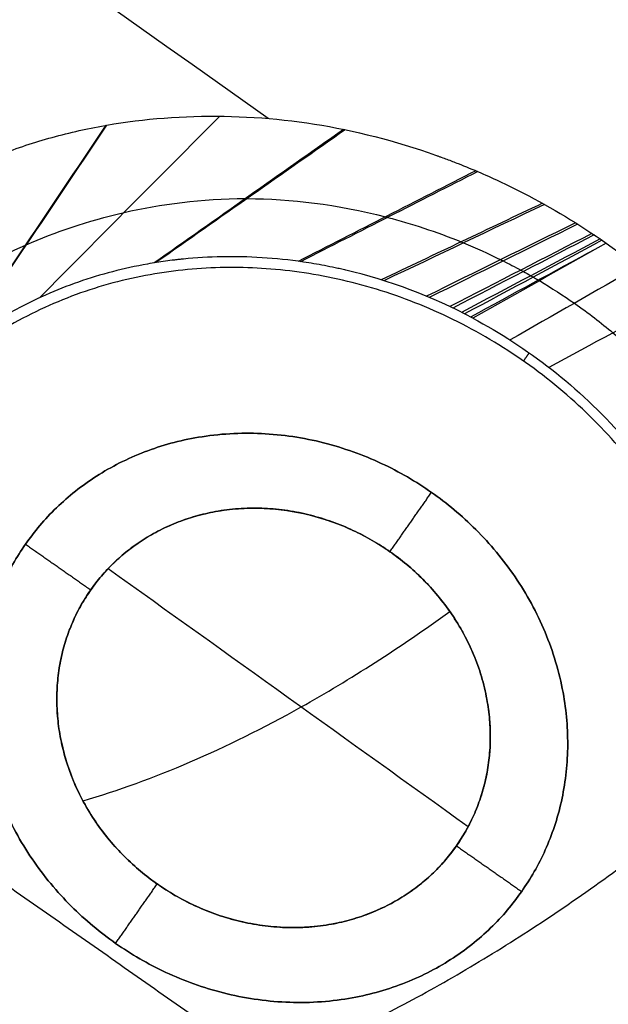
# Model space of a CAD drawing. Header units: millimetres. Extents: x -1267 to 1231, y -1283 to 1250.
# Tile 558 of 656: x -393.78 to -390.78, y -217.71 to -212.67. Entities that reach past the tile are written whole.
import ezdxf

# ---------------------------------------------------------------- set-up
doc = ezdxf.new("R2010")
doc.units = ezdxf.units.MM
doc.layers.add('Default', color=7, linetype='Continuous', true_color=0x000000)

msp = doc.modelspace()

# ---------------------------------------------------------------- linework, layer by layer
at = {"layer": 'Default'}
for points, knots in [([(-401.1255, 407.7332, -638.8215), (-384.7054, 396.2357, -638.8215), (-368.7639, 384.2229, -638.1426), (-337.8463, 359.1556, -635.4387), (-322.8701, 346.1011, -633.4135), (-308.1619, 332.2967, -630.6912), (-307.9397, 332.0879, -630.6499), (-307.4917, 331.6664, -630.5662), (-306.8201, 331.0339, -630.4403), (-305.2562, 329.556, -630.1433), (-302.1408, 326.5916, -629.5367), (-299.4921, 324.036, -628.995), (-294.2234, 318.9054, -627.8827), (-290.7494, 315.4588, -627.1029), (-280.4435, 305.0394, -624.6493), (-273.7276, 297.987, -622.8617), (-254.0515, 276.5013, -617.0554), (-241.5623, 261.7398, -612.5922), (-229.6333, 246.387, -607.5421), (-229.5441, 246.2721, -607.5043), (-229.3625, 246.0382, -607.4273), (-229.0904, 245.6872, -607.3116), (-228.4562, 244.8676, -607.0411), (-227.1914, 243.2266, -606.4973), (-224.6761, 239.9364, -605.3993), (-222.5447, 237.1022, -604.4403), (-218.3148, 231.415, -602.4987), (-215.5388, 227.5983, -601.1729), (-207.3436, 216.0708, -597.104), (-202.0573, 208.2826, -594.2691), (-196.912, 200.3244, -591.2969), (-196.8684, 200.2569, -591.2717), (-196.7849, 200.1278, -591.2234), (-196.6598, 199.9341, -591.151), (-196.3682, 199.4819, -590.982), (-195.7863, 198.5775, -590.6434), (-194.6273, 196.7675, -589.9641), (-192.3292, 193.1433, -588.5975), (-190.3934, 190.0297, -587.4125), (-186.5676, 183.7923, -585.0246), (-184.0778, 179.6209, -583.409), (-176.7922, 167.0647, -578.4943), (-172.1802, 158.6383, -575.1273), (-167.783, 150.0843, -571.653), (-167.7463, 150.0128, -571.624), (-167.6755, 149.8751, -571.568), (-167.5694, 149.6684, -571.4841), (-167.3221, 149.1858, -571.2879), (-166.8285, 148.2197, -570.895), (-165.8453, 146.2834, -570.1062), (-163.8946, 142.3944, -568.5177), (-162.2499, 139.0328, -567.1375), (-158.9973, 132.2717, -564.3531), (-156.348, 126.5742, -561.9926), (-153.5194, 120.2179, -559.3448), (-152.755, 118.477, -558.6185), (-152.2469, 117.3148, -558.1334), (-151.9976, 116.7418, -557.8942), (-150.7523, 113.8671, -556.6932), (-149.7753, 111.5702, -555.7319), (-146.9027, 104.6881, -552.8467), (-144.1465, 97.8232, -549.9589), (-141.1353, 89.8431, -546.5885), (-139.8887, 86.4291, -545.1441), (-139.3754, 85.0075, -544.5423), (-139.2715, 84.7188, -544.4201), (-139.0753, 84.1725, -544.1887), (-138.7818, 83.3527, -543.8416), (-138.4903, 82.5319, -543.4939), (-136.7493, 77.6027, -541.4053), (-135.2596, 73.1912, -539.533), (-130.9658, 59.8647, -533.8746), (-128.3369, 50.8572, -530.047), (-125.9082, 41.5785, -526.1221), (-125.8724, 41.4415, -526.0641), (-125.7994, 41.1618, -525.9458), (-125.6902, 40.7422, -525.7684), (-125.4367, 39.7635, -525.3546), (-124.9352, 37.8067, -524.5275), (-123.9543, 33.8958, -522.8761), (-123.1514, 30.5483, -521.4652), (-121.5962, 23.8594, -518.6503), (-119.6574, 14.9574, -514.9149), (-117.7798, 4.9793, -510.7588), (-116.7484, -1.1044, -508.2389), (-116.4766, -2.7624, -507.5534), (-116.3423, -3.5913, -507.2109), (-116.2982, -3.8653, -507.0976), (-116.2085, -4.4253, -506.8664), (-115.807, -6.9462, -505.8257), (-115.4256, -9.4754, -504.7845), (-114.4561, -16.2404, -502.0077), (-113.8731, -20.7774, -500.1563), (-113.0943, -27.624, -497.3829), (-112.8506, -29.913, -496.4591), (-112.509, -33.357, -495.0748), (-112.3988, -34.5111, -494.6119), (-112.1884, -36.7992, -493.696), (-112.0874, -37.942, -493.2395), (-111.2163, -48.2156, -489.1449), (-110.7112, -57.265, -485.6019), (-110.4718, -66.2997, -482.1373), (-110.4701, -66.3644, -482.1125), (-110.4666, -66.4992, -482.0608), (-110.4614, -66.7014, -481.9834), (-110.4495, -67.1731, -481.8026), (-110.4271, -68.1165, -481.4416), (-110.3874, -70.0033, -480.7208), (-110.3286, -73.7769, -479.2847), (-110.3134, -77.0113, -478.0637), (-110.3302, -83.4802, -475.6354), (-110.4041, -87.7927, -474.0349), (-110.814, -100.7298, -469.2944), (-111.338, -109.354, -466.2153), (-112.1184, -118.0445, -463.2103), (-112.1239, -118.1062, -463.1889), (-112.1356, -118.2353, -463.1443), (-112.1531, -118.429, -463.0774), (-112.1942, -118.8808, -462.9214), (-112.2777, -119.7842, -462.6099), (-112.4493, -121.5901, -461.9892), (-112.8109, -125.1982, -460.7564), (-113.1525, -128.2844, -459.7148), (-113.8779, -134.4483, -457.6524), (-114.4176, -138.5461, -456.3051), (-116.2049, -150.8043, -452.35), (-117.6206, -158.9296, -449.8298), (-119.2837, -167.1312, -447.3961), (-119.3087, -167.254, -447.3596), (-119.3594, -167.5029, -447.2859), (-119.4356, -167.8763, -447.1753), (-119.6145, -168.7473, -446.9179), (-119.9767, -170.4886, -446.4056), (-120.7188, -173.968, -445.3906), (-121.3851, -176.9449, -444.5375), (-122.7578, -182.8913, -442.854), (-123.7265, -186.8457, -441.762), (-126.7922, -198.6779, -438.5801), (-129.0488, -206.5247, -436.584), (-136.4493, -229.9298, -430.9946), (-142.224, -245.3531, -427.7999), (-149.2259, -261.51, -425.0382), (-149.6432, -262.4646, -424.8772), (-150.4811, -264.3651, -424.5612), (-151.7467, -267.2113, -424.0944), (-154.7608, -273.8205, -423.0571), (-157.4485, -279.4298, -422.2571), (-162.9612, -290.5722, -420.777), (-166.8195, -297.8989, -419.9501), (-178.9323, -319.5571, -417.9583), (-187.7248, -333.5672, -417.2821), (-197.2019, -347.1018, -417.2821)], [-580.887092, -580.887092, -580.887092, -580.887092, -544.581648, -544.581648, -508.276205, -508.276205, -507.708933, -507.708933, -507.14166, -506.007115, -503.738025, -499.199844, -499.199844, -490.123484, -490.123484, -471.970762, -471.970762, -435.665319, -435.665319, -435.381682, -435.381682, -435.098046, -434.530774, -433.396229, -431.127138, -426.588958, -426.588958, -417.512597, -417.512597, -399.359876, -399.359876, -399.218057, -399.218057, -399.076239, -398.792603, -398.22533, -397.090785, -394.821695, -390.283515, -390.283515, -381.207154, -381.207154, -363.054432, -363.054432, -362.912614, -362.912614, -362.770796, -362.48716, -361.919887, -360.785342, -358.516252, -353.978071, -353.978071, -344.901711, -342.63262, -341.498075, -341.498075, -340.36353, -340.36353, -335.82535, -335.82535, -326.748989, -322.210809, -319.941718, -319.941718, -319.374446, -319.374446, -318.807173, -317.672628, -317.672628, -308.596267, -308.596267, -290.443546, -290.443546, -290.15991, -290.15991, -289.876273, -289.309001, -288.174456, -285.905365, -281.367185, -281.367185, -272.290824, -263.214463, -260.945373, -259.810828, -259.810828, -259.243556, -259.243556, -258.676283, -254.138103, -254.138103, -245.061742, -245.061742, -240.523561, -240.523561, -238.254471, -238.254471, -235.985381, -235.985381, -217.832659, -217.832659, -217.690841, -217.690841, -217.549023, -217.265387, -216.698114, -215.563569, -213.294479, -208.756299, -208.756299, -199.679938, -199.679938, -181.527216, -181.527216, -181.385398, -181.385398, -181.24358, -180.959944, -180.392671, -179.258126, -176.989036, -172.450855, -172.450855, -163.374495, -163.374495, -145.221773, -145.221773, -144.938137, -144.938137, -144.6545, -144.087228, -142.952683, -140.683593, -136.145412, -136.145412, -127.069051, -127.069051, -108.91633, -108.91633, -72.610886, -72.610886, -70.341796, -70.341796, -68.072706, -63.534526, -54.458165, -54.458165, -36.305443, -36.305443, 0, 0, 0, 0]), ([(-401.8896, 406.6419, -638.2676), (-368.1158, 382.9933, -638.2676), (-336.5022, 357.2552, -635.3739), (-307.1297, 329.4705, -629.7915), (-307.0698, 329.4138, -629.78), (-306.9526, 329.3028, -629.7577), (-306.7768, 329.1364, -629.7242), (-306.3669, 328.748, -629.6458), (-305.5481, 327.9706, -629.4881), (-303.9146, 326.4142, -629.1692), (-300.6634, 323.2938, -628.5179), (-294.2248, 317.0235, -627.1613), (-288.8156, 311.5986, -625.9071), (-278.1441, 300.682, -623.2804), (-271.2254, 293.3153, -621.3718), (-251.0601, 270.9504, -615.2014), (-238.4045, 255.688, -610.4956), (-226.4985, 240.0175, -605.2506), (-226.4492, 239.9526, -605.2288), (-226.3536, 239.8267, -605.1867), (-226.2103, 239.6379, -605.1234), (-225.8761, 239.1971, -604.9756), (-225.2091, 238.3153, -604.6794), (-223.8799, 236.5504, -604.0843), (-221.241, 233.0153, -602.8838), (-219.0125, 229.9762, -601.8374), (-214.6002, 223.886, -599.7217), (-211.7181, 219.8098, -598.2811), (-203.2504, 207.5335, -593.8734), (-197.8432, 199.2853, -590.8208), (-182.3353, 174.3487, -581.3595), (-172.945, 157.466, -574.6429), (-164.447, 140.198, -567.5822), (-164.3792, 140.0601, -567.5258), (-164.2457, 139.7883, -567.4146), (-164.0457, 139.3806, -567.2478), (-163.5802, 138.4289, -566.8582), (-162.6545, 136.5247, -566.0777), (-160.8242, 132.7125, -564.5114), (-159.2914, 129.4384, -563.1603), (-156.2741, 122.8817, -560.4474), (-154.3267, 118.4993, -558.6246), (-148.6782, 105.3182, -553.1205), (-145.1705, 96.4859, -549.4036), (-135.4238, 69.8565, -538.1605), (-129.9621, 51.9273, -530.5435), (-125.5, 33.6787, -522.8628), (-125.4666, 33.542, -522.8053), (-125.3988, 33.2638, -522.6882), (-125.2973, 32.8464, -522.5126), (-125.0619, 31.8729, -522.103), (-124.5966, 29.9261, -521.2843), (-123.6875, 26.0343, -519.6492), (-122.9456, 22.7014, -518.2518), (-121.5111, 16.0395, -515.4633), (-120.6207, 11.6033, -513.6126), (-118.1462, -1.6908, -508.0908), (-116.759, -10.5341, -504.4503), (-113.3742, -37.0128, -493.6911), (-112.154, -54.5968, -486.736), (-111.9365, -72.2718, -480.0361), (-111.9349, -72.4025, -479.9866), (-111.9319, -72.6702, -479.8852), (-111.9275, -73.0716, -479.7332), (-111.9184, -74.008, -479.3789), (-111.9052, -75.8794, -478.6724), (-111.8986, -79.6167, -477.2673), (-111.9268, -82.811, -476.0766), (-112.0278, -89.1875, -473.7138), (-112.1548, -93.4223, -472.1636), (-112.7131, -106.0799, -467.5913), (-113.3214, -114.4557, -464.6479), (-115.8395, -139.406, -456.1578), (-118.4419, -155.8038, -450.9523), (-121.9552, -172.1203, -446.2193), (-121.9815, -172.2419, -446.1841), (-122.0351, -172.49, -446.1122), (-122.1157, -172.862, -446.0045), (-122.3048, -173.7297, -445.7539), (-122.6873, -175.4636, -445.2553), (-123.469, -178.9256, -444.2687), (-124.1678, -181.8831, -443.441), (-125.6037, -187.7846, -441.8101), (-126.6118, -191.7014, -440.7554), (-129.7872, -203.3999, -437.6904), (-132.1056, -211.13, -435.7797), (-139.6527, -234.1218, -430.4576), (-145.4729, -249.1856, -427.4572), (-152.107, -264.1194, -425.0102), (-152.1566, -264.2311, -424.9919), (-152.2579, -264.4585, -424.9548), (-152.4098, -264.7994, -424.8992), (-152.7651, -265.5945, -424.7702), (-153.4791, -267.1823, -424.5153), (-154.9203, -270.349, -424.0174), (-156.1783, -273.048, -423.6113), (-158.7244, -278.4256, -422.8267), (-160.4619, -281.9836, -422.3404), (-165.7941, -292.5768, -420.9925), (-169.5083, -299.5313, -420.242), (-181.1238, -320.0755, -418.4391), (-189.4973, -333.3465, -417.8359), (-198.4949, -346.1964, -417.8359)], [-579.397459, -579.397459, -579.397459, -579.397459, -506.972776, -506.972776, -506.831322, -506.831322, -506.689867, -506.406958, -505.841141, -504.709505, -502.446234, -497.919691, -488.866606, -488.866606, -470.760435, -470.760435, -434.548094, -434.548094, -434.406639, -434.406639, -434.265185, -433.982276, -433.416458, -432.284823, -430.021551, -425.495009, -425.495009, -416.441923, -416.441923, -398.335753, -398.335753, -362.123412, -362.123412, -361.840503, -361.840503, -361.557594, -360.991776, -359.86014, -357.596869, -353.070326, -353.070326, -344.017241, -344.017241, -325.91107, -325.91107, -289.698729, -289.698729, -289.41582, -289.41582, -289.132911, -288.567094, -287.435458, -285.172187, -280.645644, -280.645644, -271.592559, -271.592559, -253.486388, -253.486388, -217.274047, -217.274047, -216.991138, -216.991138, -216.708229, -216.142411, -215.010776, -212.747504, -208.220962, -208.220962, -199.167876, -199.167876, -181.061706, -181.061706, -144.849365, -144.849365, -144.566456, -144.566456, -144.283547, -143.717729, -142.586093, -140.322822, -135.796279, -135.796279, -126.743194, -126.743194, -108.637023, -108.637023, -72.424682, -72.424682, -72.141773, -72.141773, -71.858864, -71.293047, -70.161411, -67.89814, -63.371597, -63.371597, -54.318512, -54.318512, -36.212341, -36.212341, 0, 0, 0, 0]), ([(-197.2019, -347.1018, -417.2821), (-220.3956, -330.8613, -439.9752), (-291.2553, -281.2449, -502.4643), (-454.2709, -167.1001, -605.6749), (-598.9098, -65.8229, -638.8215), (-688.6931, -2.9559, -638.8215)], [2.41548, 2.41548, 2.41548, 2.41548, 70.396144, 198.636056, 404.995527, 404.995527, 404.995527, 404.995527]), ([(-198.4949, -346.1964, -417.8359), (-221.3791, -330.1727, -440.1585), (-291.8903, -280.8002, -502.2417), (-454.4212, -166.9949, -605.1442), (-598.9662, -65.7834, -638.2676), (-688.6931, -2.9559, -638.2676)], [2.408267, 2.408267, 2.408267, 2.408267, 69.367076, 197.537893, 403.786179, 403.786179, 403.786179, 403.786179]), ([(-394.8793, -214.0222, -399.3877), (-394.6467, -213.7754, -399.0005), (-394.3547, -213.5639, -398.7343), (-393.9243, -213.3749, -398.5321), (-393.8411, -213.343, -398.5004), (-393.6646, -213.2849, -398.4466), (-393.5739, -213.2598, -398.4256), (-393.2947, -213.1972, -398.3798), (-393.099, -213.1724, -398.372), (-392.4828, -213.1544, -398.41), (-392.075, -213.2164, -398.511), (-391.6514, -213.3667, -398.6724), (-391.6482, -213.3678, -398.6736), (-391.6386, -213.3713, -398.6773), (-391.6242, -213.3765, -398.6828), (-391.5907, -213.3889, -398.6959), (-391.5241, -213.4144, -398.7226), (-391.4675, -213.4377, -398.7462), (-391.3553, -213.4863, -398.7947), (-391.2816, -213.5211, -398.8284), (-391.0637, -213.6335, -398.9339), (-390.9228, -213.7187, -399.0097), (-390.7863, -213.8143, -399.0908)], [-3.125072, -3.125072, -3.125072, -3.125072, -2.343804, -2.343804, -2.148487, -2.148487, -1.95317, -1.95317, -1.562536, -1.562536, -0.781268, -0.781268, -0.769061, -0.769061, -0.756853, -0.732439, -0.68361, -0.585951, -0.585951, -0.390634, -0.390634, 0, 0, 0, 0]), ([(-394.484, -214.2962, -399.1578), (-394.4837, -214.2958, -399.1573), (-394.4833, -214.2955, -399.1568), (-394.4826, -214.2948, -399.1559), (-394.2833, -214.1116, -398.8967), (-394.0494, -213.9537, -398.7001), (-393.7542, -213.8242, -398.5537), (-393.6052, -213.759, -398.48), (-393.44, -213.7014, -398.42), (-393.0643, -213.6146, -398.3396), (-392.8542, -213.5863, -398.3205), (-392.6275, -213.5866, -398.332), (-392.6247, -213.5866, -398.3322), (-392.3981, -213.5877, -398.3445), (-392.1585, -213.6161, -398.3852), (-391.7851, -213.7134, -398.4907), (-391.6565, -213.7555, -398.5338), (-391.5233, -213.8097, -398.586), (-391.5192, -213.8114, -398.5876), (-391.4526, -213.8389, -398.6139), (-391.3893, -213.8673, -398.6407), (-391.321, -213.9012, -398.6717), (-391.2869, -213.9182, -398.6872), (-391.2526, -213.9362, -398.7035), (-391.2183, -213.9548, -398.7201), (-391.2013, -213.9641, -398.7285), (-391.1842, -213.9737, -398.7369), (-391.167, -213.9835, -398.7456), (-391.1629, -213.9859, -398.7477), (-391.1508, -213.993, -398.7539), (-391.1427, -213.9977, -398.7581), (-391.131, -214.0045, -398.7641), (-391.1293, -214.0055, -398.765), (-391.1275, -214.0066, -398.7659)], [0.243913, 0.243913, 0.243913, 0.243913, 0.2443534, 0.2443534, 0.2448761, 0.4970371, 0.4970371, 0.4980824, 0.6246856, 0.6246856, 0.7497208, 0.7497208, 0.7512888, 0.7512888, 0.8760627, 0.877892, 0.9392336, 0.9392336, 0.9411936, 0.9411936, 0.970819, 0.970819, 0.9728444, 0.9866118, 0.9866118, 0.9886698, 0.9945081, 0.9945081, 0.9965825, 0.9965825, 1.0005388, 1.0005388, 1.0010929, 1.0010929, 1.0010929, 1.0010929]), ([(-390.7863, -213.8143, -399.0908), (-390.4594, -214.0432, -399.2851), (-390.1788, -214.317, -399.4962), (-389.9172, -214.6723, -399.7594), (-389.8869, -214.7152, -399.7911), (-389.8307, -214.7988, -399.8526), (-389.8036, -214.8409, -399.8835), (-389.7254, -214.9685, -399.977), (-389.6774, -215.055, -400.0403), (-389.5461, -215.3184, -400.2335), (-389.4753, -215.4994, -400.3669), (-389.4217, -215.684, -400.5072)], [-1.710649, -1.710649, -1.710649, -1.710649, -0.855325, -0.855325, -0.748409, -0.748409, -0.641494, -0.641494, -0.427662, -0.427662, 0, 0, 0, 0]), ([(-391.4677, -214.1982, -398.4404), (-391.676, -214.0871, -398.3417), (-391.8955, -214.0049, -398.2658), (-392.1187, -213.9523, -398.2124), (-392.1261, -213.9506, -398.2106), (-392.1352, -213.9485, -398.2085), (-392.1489, -213.9454, -398.2053), (-392.1807, -213.9384, -398.1981), (-392.2442, -213.9256, -398.1847), (-392.2982, -213.9165, -398.1748), (-392.4056, -213.9006, -398.1572), (-392.4763, -213.8932, -398.1484), (-392.6848, -213.88, -398.1305), (-392.819, -213.883, -398.1301), (-392.9489, -213.8959, -398.1414), (-392.9546, -213.8965, -398.1419), (-392.9623, -213.8973, -398.1426), (-392.9739, -213.8985, -398.1437), (-393.0009, -213.9016, -398.1466), (-393.0547, -213.9085, -398.1532), (-393.1615, -213.9255, -398.1705), (-393.2513, -213.9452, -398.1919), (-393.4283, -213.9915, -398.2437), (-393.5427, -214.0314, -398.29), (-393.8709, -214.1764, -398.4648), (-394.0698, -214.3071, -398.6287), (-394.24, -214.4645, -398.8401)], [-2.044559, -2.044559, -2.044559, -2.044559, -1.02228, -1.02228, -1.014293, -1.014293, -1.006306, -0.990333, -0.958387, -0.894495, -0.894495, -0.76671, -0.76671, -0.51114, -0.51114, -0.507146, -0.507146, -0.503153, -0.495167, -0.479194, -0.447247, -0.383355, -0.383355, -0.25557, -0.25557, 0, 0, 0, 0]), ([(-391.1267, -214.0061, -398.7663), (-391.065, -214.0444, -398.7995), (-390.9262, -214.132, -398.8752), (-390.6828, -214.3233, -399.0323), (-390.4181, -214.582, -399.2358), (-390.1719, -214.8985, -399.476), (-389.9496, -215.2714, -399.7558), (-389.842, -215.5382, -399.9574), (-389.7931, -215.6972, -400.0805)], [-0.0050423, -0.0050423, -0.0050423, -0.0050423, 0.0196099, 0.0513122, 0.1147169, 0.1781215, 0.2415261, 0.3371163, 0.3371163, 0.3371163, 0.3371163]), ([(-391.4677, -214.1982, -398.4404), (-391.1911, -214.3457, -398.5715), (-390.9253, -214.5493, -398.7369), (-390.4746, -215.0612, -399.1362), (-390.2904, -215.3699, -399.3702), (-390.1789, -215.7107, -399.6385)], [0, 0, 0, 0, 0.736061, 0.736061, 1.472121, 1.472121, 1.472121, 1.472121]), ([(-393.4215, -215.588, -400.0421), (-393.3392, -215.4706, -399.8623), (-393.2326, -215.3759, -399.7206), (-393.0544, -215.2733, -399.5652), (-392.9864, -215.243, -399.5187), (-392.8484, -215.1988, -399.447), (-392.7763, -215.1837, -399.42), (-392.5551, -215.1605, -399.3658), (-392.4006, -215.174, -399.3639), (-392.0919, -215.2668, -399.4257), (-391.941, -215.3449, -399.4896), (-391.7958, -215.4668, -399.5942), (-391.7916, -215.4704, -399.5973), (-391.7789, -215.4815, -399.6069), (-391.76, -215.4984, -399.6215), (-391.7415, -215.516, -399.6369), (-391.7048, -215.5522, -399.6687), (-391.6811, -215.5777, -399.6912), (-391.6126, -215.658, -399.763), (-391.5704, -215.7167, -399.8163), (-391.4593, -215.9069, -399.9926), (-391.406, -216.0529, -400.1321), (-391.3859, -216.213, -400.2984), (-391.3857, -216.2153, -400.3009), (-391.3848, -216.2226, -400.3084), (-391.3836, -216.2334, -400.3198), (-391.3812, -216.2591, -400.3467), (-391.3798, -216.2814, -400.3705), (-391.378, -216.3265, -400.4188), (-391.378, -216.3571, -400.4522), (-391.3826, -216.4504, -400.5559), (-391.3914, -216.5145, -400.6298), (-391.4084, -216.5832, -400.7132), (-391.4087, -216.5844, -400.7146), (-391.4101, -216.5897, -400.7211), (-391.4122, -216.5977, -400.7309), (-391.4175, -216.6171, -400.7547), (-391.4228, -216.6346, -400.7766), (-391.4346, -216.6707, -400.8223), (-391.444, -216.6964, -400.8554), (-391.4782, -216.7773, -400.9624), (-391.5091, -216.8364, -401.0441), (-391.5517, -216.8973, -401.1363)], [-2.748945, -2.748945, -2.748945, -2.748945, -2.405327, -2.405327, -2.233518, -2.233518, -2.061709, -2.061709, -1.71809, -1.71809, -1.374472, -1.374472, -1.352996, -1.352996, -1.33152, -1.288568, -1.288568, -1.202663, -1.202663, -1.030854, -1.030854, -0.687236, -0.687236, -0.676498, -0.676498, -0.66576, -0.644284, -0.601332, -0.601332, -0.515427, -0.515427, -0.343618, -0.343618, -0.33288, -0.33288, -0.322142, -0.300666, -0.257714, -0.257714, -0.171809, -0.171809, 0, 0, 0, 0]), ([(-391.5517, -216.8973, -401.1363), (-391.674, -217.0719, -401.4007), (-391.8131, -217.155, -401.5867), (-391.9011, -217.2005, -401.6976), (-391.9071, -217.2036, -401.7051), (-391.9158, -217.2079, -401.7159), (-391.9289, -217.2143, -401.732), (-391.9593, -217.2284, -401.7686), (-391.9854, -217.2392, -401.7987), (-392.0375, -217.2591, -401.8569), (-392.072, -217.2701, -401.8932), (-392.174, -217.2972, -401.9947), (-392.2398, -217.3074, -402.0524), (-392.3172, -217.3134, -402.1122), (-392.3382, -217.3145, -402.1278), (-392.3745, -217.3155, -402.1534), (-392.3926, -217.3156, -402.1655), (-392.4464, -217.3145, -402.1999), (-392.4818, -217.3121, -402.2201), (-392.5863, -217.3003, -402.2728), (-392.6534, -217.2864, -402.2973), (-392.8446, -217.2307, -402.3387), (-392.9718, -217.1696, -402.322), (-393.1095, -217.0731, -402.2433), (-393.1332, -217.0551, -402.2268), (-393.183, -217.0142, -402.1861), (-393.2074, -216.9925, -402.163), (-393.2787, -216.924, -402.0853), (-393.3237, -216.8735, -402.0223), (-393.3698, -216.8118, -401.9388), (-393.3729, -216.8076, -401.9331), (-393.381, -216.7963, -401.9176), (-393.3932, -216.779, -401.8938), (-393.4053, -216.761, -401.8684), (-393.4292, -216.7239, -401.8156), (-393.4447, -216.6977, -401.7777), (-393.4894, -216.6148, -401.6554), (-393.5166, -216.5537, -401.5628), (-393.5444, -216.4704, -401.4332), (-393.5489, -216.4557, -401.4103), (-393.5579, -216.4242, -401.361), (-393.5702, -216.3768, -401.2867), (-393.5793, -216.3292, -401.2112), (-393.5862, -216.2817, -401.1349), (-393.5886, -216.2623, -401.1038), (-393.5919, -216.227, -401.0475), (-393.5955, -216.1741, -400.9631), (-393.5951, -216.1214, -400.8793), (-393.5928, -216.0821, -400.8167), (-393.5923, -216.075, -400.8053), (-393.5915, -216.0637, -400.7873), (-393.59, -216.0468, -400.7605), (-393.5858, -216.0086, -400.6997), (-393.5809, -215.9778, -400.6507), (-393.5696, -215.9186, -400.5569), (-393.5602, -215.8825, -400.4998), (-393.5493, -215.8477, -400.4451), (-393.548, -215.8435, -400.4385), (-393.546, -215.8373, -400.4288), (-393.543, -215.8281, -400.4143), (-393.5356, -215.8068, -400.3809), (-393.5197, -215.7652, -400.3159), (-393.5045, -215.7312, -400.2631), (-393.4719, -215.6658, -400.1616), (-393.4476, -215.6253, -400.0992), (-393.4215, -215.588, -400.0421)], [0, 0, 0, 0, 0.394707, 0.394707, 0.407041, 0.407041, 0.419376, 0.444045, 0.493383, 0.493383, 0.59206, 0.59206, 0.789413, 0.789413, 0.838751, 0.838751, 0.88809, 0.88809, 0.986766, 0.986766, 1.18412, 1.18412, 1.578826, 1.578826, 1.677503, 1.677503, 1.77618, 1.77618, 1.973533, 1.973533, 1.998202, 1.998202, 2.022871, 2.072209, 2.072209, 2.170886, 2.170886, 2.368239, 2.368239, 2.417578, 2.417578, 2.466916, 2.565593, 2.565593, 2.614931, 2.614931, 2.664269, 2.762946, 2.762946, 2.77528, 2.77528, 2.787615, 2.812284, 2.861623, 2.861623, 2.960299, 2.960299, 2.966466, 2.966466, 2.972634, 2.984968, 3.009637, 3.058976, 3.058976, 3.157652, 3.157652, 3.157652, 3.157652]), ([(-393.461, -216.6672, -401.733), (-393.104, -216.5626, -401.2749), (-392.4819, -216.2952, -400.5729), (-391.8399, -215.8826, -400.0029), (-391.5855, -215.6987, -399.8001)], [0.260444, 0.260444, 0.260444, 0.260444, 1.394319, 2.139828, 2.139828, 2.139828, 2.139828])]:
    msp.add_open_spline(points, degree=3, knots=knots, dxfattribs=at)
for points, degree in [([(-671.8497, -542.2997, -577.9155), (-423.9828, -188.3092, -577.9155), (-176.116, 165.6813, -577.9155)], 2), ([(-671.136, -540.9322, -577.3989), (-424.1465, -188.1947, -577.3989), (-177.1571, 164.5428, -577.3989)], 2), ([(-1261.5997, 141.8168, -453.3556), (-809.1524, -174.9902, -453.3556), (-356.7052, -491.7972, -453.3556)], 2), ([(-1260.125, 140.97, -453.8835), (-809.0658, -174.865, -453.8835), (-358.0066, -490.7001, -453.8835)], 2), ([(-430.6017, -524.3715, -481.8116), (-270.5261, -295.7598, -481.8116), (-110.4505, -67.1482, -481.8116)], 2), ([(-429.5536, -522.3505, -481.3465), (-270.7722, -295.5872, -481.3465), (-111.9909, -68.8238, -481.3465)], 2), ([(-389.1435, -225.6812, -409.3576), (-405.1705, -214.459, -409.3576), (-421.1974, -203.2368, -409.3576)], 2), ([(-389.197, -225.7576, -411.3142), (-405.224, -214.5354, -411.3142), (-421.2509, -203.3132, -411.3142)], 2), ([(-421.3044, -203.3895, -413.2707), (-405.2774, -214.6117, -413.2707), (-389.2505, -225.8339, -413.2707)], 2), ([(-421.3633, -203.4736, -407.5641), (-405.3363, -214.6958, -407.5641), (-389.3093, -225.918, -407.5641)], 2), ([(-390.1583, -227.1305, -409.1092), (-406.1853, -215.9083, -409.1092), (-422.2123, -204.6861, -409.1092)], 2), ([(-390.2152, -227.2117, -411.19), (-406.2422, -215.9895, -411.19), (-422.2691, -204.7673, -411.19)], 2), ([(-422.326, -204.8485, -413.2707), (-406.299, -216.0707, -413.2707), (-390.2721, -227.2929, -413.2707)], 2), ([(-385.7168, -215.1022, -401.1302), (-390.1687, -211.9849, -398.4795), (-394.6207, -208.8676, -395.8288), (-399.0726, -205.7504, -393.178)], 3), ([(-373.0956, -223.9397, -406.6496), (-381.5204, -218.0405, -401.6334), (-389.9452, -212.1414, -396.6172), (-398.37, -206.2423, -391.6009)], 3), ([(-392.5151, -213.1766, -398.4292), (-395.2745, -211.2196, -396.7744), (-398.0339, -209.2627, -395.1196), (-400.7933, -207.3057, -393.4649)], 3), ([(-424.9189, -207.5566, -418.0548), (-408.2241, -219.2464, -418.0548), (-391.5294, -230.9362, -418.0548)], 2), ([(-391.5294, -230.9362, -417.5008), (-408.2241, -219.2464, -417.5008), (-424.9189, -207.5566, -417.5008)], 2), ([(-424.9189, -207.5566, -417.7778), (-408.2241, -219.2464, -417.7778), (-391.5294, -230.9362, -417.7778)], 2), ([(-387.2539, -214.0259, -406.0041), (-389.1242, -212.7163, -405.1277), (-390.9945, -211.4067, -404.2512)], 2), ([(-387.4397, -214.8006, -405.243), (-389.31, -213.491, -404.3666), (-391.1803, -212.1814, -403.4901)], 2), ([(-392.7613, -213.1651, -398.3959), (-393.0689, -213.4746, -398.3856), (-393.3765, -213.7841, -398.3753), (-393.684, -214.0936, -398.3651)], 3), ([(-393.3449, -213.2117, -398.3926), (-393.5999, -213.5926, -398.493), (-393.8549, -213.9734, -398.5935), (-394.11, -214.3542, -398.6939)], 3), ([(-393.3404, -213.2109, -398.3921), (-393.5959, -213.5913, -398.4917), (-393.8515, -213.9716, -398.5913), (-394.1071, -214.352, -398.691)], 3), ([(-392.1285, -213.2327, -398.5165), (-392.4512, -213.4603, -398.3978), (-392.7739, -213.6879, -398.2791), (-393.0966, -213.9155, -398.1603)], 3), ([(-392.1203, -213.2344, -398.5187), (-392.4429, -213.461, -398.3988), (-392.7656, -213.6876, -398.2789), (-393.0883, -213.9142, -398.159)], 3), ([(-391.4529, -213.4443, -398.7531), (-391.7554, -213.5987, -398.5571), (-392.058, -213.7532, -398.3611), (-392.3605, -213.9076, -398.1651)], 3), ([(-391.443, -213.4485, -398.7573), (-391.745, -213.6021, -398.5605), (-392.0469, -213.7557, -398.3637), (-392.3489, -213.9093, -398.1669)], 3), ([(-391.1121, -213.6106, -398.912), (-391.3868, -213.7412, -398.6953), (-391.6616, -213.8718, -398.4785), (-391.9363, -214.0024, -398.2618)], 3), ([(-391.1016, -213.6165, -398.9174), (-391.3751, -213.7466, -398.7003), (-391.6487, -213.8767, -398.4831), (-391.9223, -214.0068, -398.266)], 3), ([(-390.9429, -213.7105, -399.0015), (-391.1971, -213.8358, -398.781), (-391.4512, -213.961, -398.5606), (-391.7054, -214.0863, -398.3401)], 3), ([(-390.9321, -213.7174, -399.0074), (-391.1848, -213.8425, -398.7869), (-391.4375, -213.9675, -398.5664), (-391.6902, -214.0926, -398.3459)], 3), ([(-390.8586, -213.7651, -399.0489), (-391.101, -213.8898, -398.8286), (-391.3435, -214.0145, -398.6083), (-391.586, -214.1391, -398.388)], 3), ([(-390.8478, -213.7723, -399.0551), (-391.0886, -213.8971, -398.8349), (-391.3294, -214.0218, -398.6148), (-391.5703, -214.1466, -398.3947)], 3), ([(-390.8171, -213.7931, -399.0729), (-391.0532, -213.9182, -398.8533), (-391.2894, -214.0434, -398.6338), (-391.5255, -214.1685, -398.4142)], 3), ([(-390.8073, -213.7999, -399.0788), (-391.0414, -213.9254, -398.8597), (-391.2755, -214.051, -398.6405), (-391.5096, -214.1765, -398.4213)], 3), ([(-390.8432, -213.8463, -399.0372), (-391.0551, -213.9616, -398.8366), (-391.2671, -214.077, -398.6359), (-391.479, -214.1923, -398.4353)], 3), ([(-390.7863, -213.8143, -399.0908), (-391.0144, -213.9423, -398.8742), (-391.2406, -214.0708, -398.6578), (-391.4677, -214.1982, -398.4404)], 3), ([(-390.6227, -213.9352, -399.1911), (-390.8407, -214.06, -398.9729), (-391.0588, -214.1848, -398.7547), (-391.2768, -214.3097, -398.5365)], 3), ([(-390.4282, -214.0989, -399.3227), (-390.645, -214.2159, -399.0995), (-390.8619, -214.3328, -398.8763), (-391.0787, -214.4497, -398.6532)], 3), ([(-391.2087, -214.4176, -409.3576), (-391.194, -214.3966, -403.9755), (-391.1793, -214.3756, -398.5934)], 2), ([(-391.8915, -215.3928, -408.8685), (-391.7852, -215.241, -408.8685), (-391.6789, -215.0892, -408.8685)], 2), ([(-391.6789, -215.0892, -408.8685), (-391.6789, -215.0892, -409.1131), (-391.6789, -215.0892, -409.3576)], 2), ([(-393.7554, -215.3542, -408.8685), (-393.7554, -215.3542, -409.1131), (-393.7554, -215.3542, -409.3576)], 2), ([(-393.7554, -215.3542, -408.8685), (-393.5884, -215.4711, -408.8685), (-393.4215, -215.588, -408.8685)], 2), ([(-391.8915, -215.3928, -399.5304), (-391.8915, -215.3928, -404.1994), (-391.8915, -215.3928, -408.8685)], 2), ([(-391.4917, -216.7996, -400.9944), (-392.1055, -216.3596, -400.6219), (-392.7192, -215.9196, -400.2495), (-393.3329, -215.4796, -399.877)], 3), ([(-393.4215, -215.588, -408.8685), (-393.4215, -215.588, -404.4553), (-393.4215, -215.588, -400.0421)], 2), ([(-391.9212, -218.4513, -409.3576), (-393.3383, -217.459, -409.3576), (-394.7554, -216.4668, -409.3576)], 2), ([(-391.5517, -216.8973, -401.1363), (-391.5517, -216.8973, -405.0024), (-391.5517, -216.8973, -408.8685)], 2), ([(-391.5517, -216.8973, -408.8685), (-391.3847, -217.0142, -408.8685), (-391.2178, -217.1311, -408.8685)], 2), ([(-393.2943, -217.3961, -408.8685), (-393.188, -217.2443, -408.8685), (-393.0817, -217.0926, -408.8685)], 2), ([(-393.0817, -217.0926, -402.2592), (-393.0817, -217.0926, -405.5638), (-393.0817, -217.0926, -408.8685)], 2), ([(-391.2178, -217.1311, -409.3576), (-391.2178, -217.1311, -409.1131), (-391.2178, -217.1311, -408.8685)], 2), ([(-393.2943, -217.3961, -408.8685), (-393.2943, -217.3961, -409.1131), (-393.2943, -217.3961, -409.3576)], 2), ([(-390.4457, -217.6716, -401.5944), (-390.6221, -217.9203, -401.9559), (-390.8505, -218.1236, -402.3456), (-391.1079, -218.2716, -402.7634)], 3)]:
    msp.add_open_spline(points, degree=degree, dxfattribs=at)
for points, weights, degree, knots in [([(-391.5294, -230.9362, -417.6684), (-376.838, -241.2232, -417.6684), (-367.4862, -227.8674, -417.6684), (-358.1343, -214.5116, -417.6684), (-372.8257, -204.2246, -417.6684)], [1, 0.707106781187, 1, 0.707106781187, 1], 2, [1.570796, 1.570796, 1.570796, 3.141593, 3.141593, 4.712389, 4.712389, 4.712389]), ([(-395.142, -218.0903, -405.2646), (-393.19, -219.1382, -400.9291), (-390.1216, -217.3453, -398.0025), (-387.6186, -213.7706, -398.0025), (-385.1155, -210.1958, -398.0025), (-384.4802, -206.6993, -400.9291), (-386.1325, -205.2234, -405.2646)], [1.13789965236, 0.941206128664, 0.954928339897, 1.17906628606, 0.954928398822, 0.941206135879, 1.13789949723], 3, [0.606869, 0.606869, 0.606869, 0.606869, 9.912577, 9.912577, 9.912577, 19.218282, 19.218282, 19.218282, 19.218282]), ([(-390.2134, -215.7601, -409.3576), (-390.7731, -213.9702, -409.3576), (-392.6591, -213.9393, -409.3576), (-394.5451, -213.9084, -409.3576), (-394.8377, -215.6843, -409.3576)], [1, 0.782926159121, 1, 0.782926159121, 1], 2, [0, 0, 0, 2.018541, 2.018541, 4.037082, 4.037082, 4.037082]), ([(-391.2178, -217.1311, -409.3576), (-390.4101, -215.9776, -409.3576), (-391.6789, -215.0892, -409.3576), (-392.9477, -214.2008, -409.3576), (-393.7554, -215.3542, -409.3576)], [1, 0.707106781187, 1, 0.707106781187, 1], 2, [-2.984513, -2.984513, -2.984513, -1.492257, -1.492257, 0, 0, 0]), ([(-393.7554, -215.3542, -408.8685), (-392.9477, -214.2008, -408.8685), (-391.6789, -215.0892, -408.8685), (-390.4101, -215.9776, -408.8685), (-391.2178, -217.1311, -408.8685)], [1, 0.707106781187, 1, 0.707106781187, 1], 2, [-2.984513, -2.984513, -2.984513, -1.492257, -1.492257, 0, 0, 0]), ([(-393.7554, -215.3542, -409.1131), (-392.9477, -214.2008, -409.1131), (-391.6789, -215.0892, -409.1131), (-390.4101, -215.9776, -409.1131), (-391.2178, -217.1311, -409.1131)], [1, 0.707106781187, 1, 0.707106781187, 1], 2, [1.570796, 1.570796, 1.570796, 3.141593, 3.141593, 4.712389, 4.712389, 4.712389]), ([(-391.5517, -216.8973, -408.8685), (-390.9566, -216.0474, -408.8685), (-391.8915, -215.3928, -408.8685), (-392.8264, -214.7381, -408.8685), (-393.4215, -215.588, -408.8685)], [1, 0.707106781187, 1, 0.707106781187, 1], 2, [-2.199115, -2.199115, -2.199115, -1.099557, -1.099557, 0, 0, 0]), ([(-393.4215, -215.588, -404.1162), (-392.8264, -214.7381, -404.1162), (-391.8915, -215.3928, -404.1162), (-390.9566, -216.0474, -404.1162), (-391.5517, -216.8973, -404.1162)], [1, 0.707106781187, 1, 0.707106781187, 1], 2, [1.570796, 1.570796, 1.570796, 3.141593, 3.141593, 4.712389, 4.712389, 4.712389]), ([(-391.2178, -217.1311, -408.8685), (-392.0255, -218.2845, -408.8685), (-393.2943, -217.3961, -408.8685), (-394.5631, -216.5077, -408.8685), (-393.7554, -215.3542, -408.8685)], [1, 0.707106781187, 1, 0.707106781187, 1], 2, [-2.984513, -2.984513, -2.984513, -1.492257, -1.492257, 0, 0, 0]), ([(-393.7554, -215.3542, -409.3576), (-394.5631, -216.5077, -409.3576), (-393.2943, -217.3961, -409.3576), (-392.0255, -218.2845, -409.3576), (-391.2178, -217.1311, -409.3576)], [1, 0.707106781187, 1, 0.707106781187, 1], 2, [-2.984513, -2.984513, -2.984513, -1.492257, -1.492257, 0, 0, 0]), ([(-391.2178, -217.1311, -409.1131), (-392.0255, -218.2845, -409.1131), (-393.2943, -217.3961, -409.1131), (-394.5631, -216.5077, -409.1131), (-393.7554, -215.3542, -409.1131)], [1, 0.707106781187, 1, 0.707106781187, 1], 2, [1.570796, 1.570796, 1.570796, 3.141593, 3.141593, 4.712389, 4.712389, 4.712389]), ([(-393.4215, -215.588, -408.8685), (-394.0166, -216.438, -408.8685), (-393.0817, -217.0926, -408.8685), (-392.1468, -217.7472, -408.8685), (-391.5517, -216.8973, -408.8685)], [1, 0.707106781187, 1, 0.707106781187, 1], 2, [-2.199115, -2.199115, -2.199115, -1.099557, -1.099557, 0, 0, 0]), ([(-391.5517, -216.8973, -404.4553), (-392.1468, -217.7472, -404.4553), (-393.0817, -217.0926, -404.4553), (-394.0166, -216.438, -404.4553), (-393.4215, -215.588, -404.4553)], [1, 0.707106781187, 1, 0.707106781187, 1], 2, [1.570796, 1.570796, 1.570796, 3.141593, 3.141593, 4.712389, 4.712389, 4.712389])]:
    msp.add_rational_spline(points, weights, degree=degree, knots=knots, dxfattribs=at)
msp.add_rational_spline([(-391.1578, -218.261, -409.3576), (-390.7457, -218.0293, -409.3576), (-390.479, -217.6484, -409.3576)], [1, 0.978906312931, 1], degree=2, dxfattribs=at)

doc.saveas('drawing.dxf')
